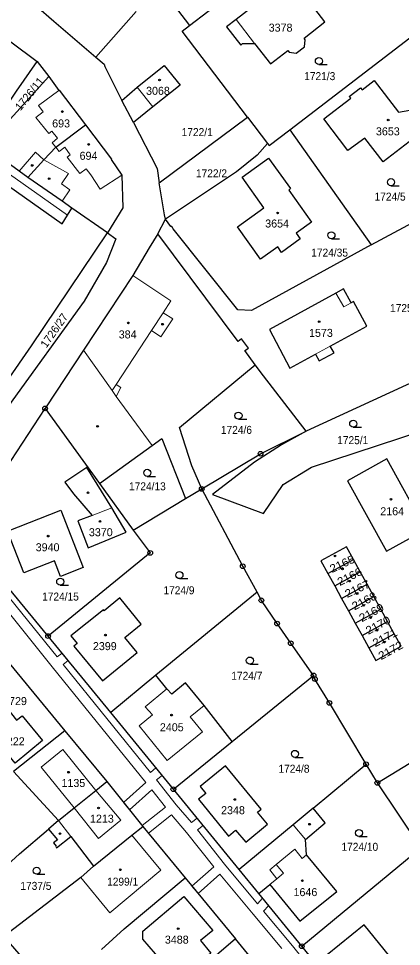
# Model space of a CAD drawing. Extents: x -679733 to -673243, y -1075091 to -1066557.
# Drawn here: x -676738.9 to -676657.5, y -1072047.5 to -1071850.5 of the extents above; entities that cross this region are included whole.
import ezdxf
from ezdxf.enums import TextEntityAlignment as Align

# ---------------------------------------------------------------- set-up
doc = ezdxf.new("R2010")
doc.units = 0
doc.header["$LTSCALE"] = 0.68
for name, color, linetype, lineweight in [('1', 7, 'Continuous', 25), ('13', 7, 'Continuous', 13), ('3', 7, 'Continuous', 25), ('4', 7, 'Continuous', 13), ('5', 7, 'Continuous', 25), ('8', 7, 'Continuous', 25)]:
    doc.layers.add(name, color=color, linetype=linetype, lineweight=lineweight)
doc.layers.add('2', color=7, linetype='Continuous')

msp = doc.modelspace()

# ---------------------------------------------------------------- linework, layer by layer
at = {"layer": '1'}
for p, q in [((-676702.61, -1071852.03), (-676672.38, -1071828.88)), ((-676681.3, -1071874.15), (-676653.63, -1071852.97)), ((-676732.5, -1071862.87), (-676745.57, -1071877.21)), ((-676714.53, -1071872.58), (-676716.95, -1071867.92)), ((-676690.25, -1071871.47), (-676686.01, -1071877.04)), ((-676681.3, -1071874.15), (-676664, -1071898.61)), ((-676720.06, -1071896.06), (-676727.62, -1071890.78)), ((-676709.31, -1071896.23), (-676707.67, -1071893.1)), ((-676648.66, -1071924.71), (-676677.79, -1071938.14)), ((-676733.29, -1071933.3), (-676721.74, -1071949.27)), ((-676721.74, -1071949.27), (-676714.59, -1071959.14)), ((-676714.59, -1071959.14), (-676703.43, -1071952.46)), ((-676673.18, -1071968.37), (-676667.75, -1071965.38)), ((-676666.3, -1071968.01), (-676667.75, -1071965.38)), ((-676663.39, -1071973.28), (-676664.84, -1071970.65)), ((-676659.05, -1071981.14), (-676660.48, -1071978.55)), ((-676693.51, -1072004.02), (-676676.22, -1071990.01)), ((-676662.66, -1072012.82), (-676641.72, -1072000.02)), ((-676706.03, -1072014.16), (-676693.51, -1072004.02)), ((-676676.28, -1072018.17), (-676665.05, -1072008.87)), ((-676730.44, -1072020.78), (-676732.59, -1072022.63))]:
    msp.add_line(p, q, dxfattribs=at)
for points in [[(-676750.3, -1071834.75), (-676731.46, -1071851.09), (-676722.53, -1071858.73), (-676713.91, -1071849.04)], [(-676707.13, -1071841.17), (-676707.73, -1071845.31), (-676702.61, -1071852.03)], [(-676753.96, -1071845.75), (-676746.28, -1071851.3), (-676735, -1071859.62), (-676732.5, -1071862.87)], [(-676690.25, -1071871.47), (-676704.15, -1071853.21), (-676702.61, -1071852.03)], [(-676744.94, -1071874.16), (-676744.72, -1071873.83), (-676741.37, -1071868.94), (-676739.34, -1071865.97), (-676735, -1071859.62)], [(-676722.53, -1071858.73), (-676720.74, -1071860.25), (-676720.6, -1071860.69), (-676717.91, -1071866.1), (-676716.95, -1071867.92)], [(-676716.95, -1071867.92), (-676713.73, -1071865.11), (-676707.98, -1071860.49), (-676704.61, -1071864.69), (-676710.39, -1071869.27), (-676714.53, -1071872.58)], [(-676732.5, -1071862.87), (-676730.38, -1071865.81), (-676730.29, -1071865.74), (-676724.68, -1071873.07)], [(-676714.53, -1071872.58), (-676709.48, -1071882.38), (-676709.01, -1071885.38), (-676690.25, -1071871.47)], [(-676736.93, -1071884.27), (-676733.57, -1071880.55), (-676731.04, -1071877.81), (-676724.68, -1071873.07)], [(-676724.68, -1071873.07), (-676719.18, -1071880.42), (-676719.26, -1071880.48), (-676716.96, -1071883.77), (-676716.78, -1071890.75), (-676720.06, -1071896.06)], [(-676686.01, -1071877.04), (-676685.66, -1071877.5), (-676681.3, -1071874.15)], [(-676736.93, -1071884.27), (-676738.84, -1071882.93), (-676744.42, -1071878.89), (-676743.98, -1071878.3), (-676745.57, -1071877.21)], [(-676686.01, -1071877.04), (-676688.22, -1071879.57), (-676692.58, -1071883.06), (-676707.67, -1071893.1)], [(-676772.84, -1071909.65), (-676771.34, -1071907.41), (-676771.64, -1071907.21), (-676770.77, -1071905.92), (-676768.37, -1071907.56), (-676761.92, -1071898.15), (-676762.62, -1071897.66), (-676750.56, -1071880.59), (-676748, -1071882.43), (-676747.43, -1071881.58), (-676729.63, -1071894.15), (-676728.52, -1071892.29), (-676727.62, -1071890.78)], [(-676727.62, -1071890.78), (-676729.69, -1071889.33), (-676736.93, -1071884.27)], [(-676707.67, -1071893.1), (-676707.92, -1071892.22), (-676709.01, -1071885.38)], [(-676664, -1071898.61), (-676649.33, -1071890.7), (-676646.18, -1071888.84)], [(-676664, -1071898.61), (-676689.39, -1071912.51), (-676692.34, -1071912.4), (-676706.04, -1071895.18), (-676706.37, -1071894.7), (-676706.57, -1071894.71), (-676707.67, -1071893.1)], [(-676745.5, -1071928.08), (-676743.55, -1071928.83), (-676741.46, -1071927.63), (-676736.16, -1071920.02), (-676720.06, -1071896.06)], [(-676720.06, -1071896.06), (-676718.29, -1071897.33), (-676720.21, -1071902.35), (-676724.99, -1071910.57), (-676741.07, -1071932.78), (-676741.26, -1071932.65)], [(-676709.31, -1071896.23), (-676711.15, -1071899.22), (-676714.63, -1071905.08), (-676725.12, -1071920.93), (-676733.07, -1071932.94), (-676733.29, -1071933.3)], [(-676688.61, -1071924.04), (-676690.82, -1071921.04), (-676690.08, -1071920.5), (-676691.52, -1071918.54), (-676692.26, -1071919.09), (-676709.31, -1071896.23)], [(-676700, -1071950.41), (-676702.08, -1071945.51), (-676704.7, -1071937.37), (-676688.61, -1071924.04)], [(-676677.79, -1071938.14), (-676686.89, -1071926.38), (-676688.61, -1071924.04)], [(-676732.66, -1071981.65), (-676741.76, -1071970.54), (-676744.76, -1071965.44), (-676745.86, -1071959.33), (-676745.3, -1071953.29), (-676742.98, -1071948.05), (-676733.29, -1071933.3)], [(-676677.79, -1071938.14), (-676683.04, -1071941.07), (-676688.79, -1071944.72), (-676697.74, -1071951.6), (-676686.87, -1071955.62), (-676682.71, -1071949.46), (-676676.66, -1071945.82), (-676648.39, -1071936.48), (-676645.42, -1071936.13)], [(-676700, -1071950.41), (-676687.5, -1071942.93), (-676677.79, -1071938.14)], [(-676721.74, -1071949.27), (-676710.52, -1071941.21), (-676708.49, -1071939.68), (-676703.43, -1071952.46), (-676700, -1071950.41)], [(-676724.42, -1071945.89), (-676729.09, -1071948.97), (-676727.27, -1071951.46), (-676723.26, -1071956.03)], [(-676723.26, -1071956.03), (-676726.35, -1071957.21), (-676724.13, -1071962.94), (-676716.06, -1071959.61), (-676719.09, -1071954.44), (-676724.42, -1071945.89)], [(-676688.24, -1071972.35), (-676691.27, -1071966.83), (-676700, -1071950.41)], [(-676714.59, -1071959.14), (-676710.95, -1071963.98), (-676732.66, -1071981.65)], [(-676667.75, -1071965.38), (-676669.23, -1071962.7), (-676674.66, -1071965.7), (-676673.18, -1071968.37)], [(-676673.18, -1071968.37), (-676671.72, -1071971.01), (-676666.3, -1071968.01)], [(-676671.72, -1071971.01), (-676670.27, -1071973.64), (-676664.84, -1071970.65), (-676666.3, -1071968.01)], [(-676755.08, -1071970.22), (-676739.31, -1071989.39), (-676729.1, -1072001.75)], [(-676676.22, -1071990.01), (-676681.07, -1071983.16), (-676683.97, -1071979), (-676687.32, -1071974.06), (-676688.24, -1071972.35), (-676709.74, -1071989.95)], [(-676670.27, -1071973.64), (-676668.81, -1071976.28), (-676663.39, -1071973.28)], [(-676668.81, -1071976.28), (-676667.36, -1071978.91), (-676661.93, -1071975.92), (-676663.39, -1071973.28)], [(-676667.36, -1071978.91), (-676665.91, -1071981.55), (-676660.48, -1071978.55), (-676661.93, -1071975.92)], [(-676664.27, -1072065.35), (-676670.36, -1072057.74), (-676678.73, -1072047.51), (-676687.88, -1072036.33), (-676692.05, -1072031.23), (-676706.03, -1072014.16), (-676719.35, -1071997.91), (-676732.66, -1071981.65)], [(-676665.91, -1071981.55), (-676664.48, -1071984.14), (-676659.05, -1071981.14)], [(-676664.48, -1071984.14), (-676663, -1071986.82), (-676657.57, -1071983.82), (-676659.05, -1071981.14)], [(-676693.51, -1072004.02), (-676699.51, -1071996.38), (-676703.41, -1071991.61), (-676706.35, -1071994.01), (-676707.4, -1071992.88), (-676709.74, -1071989.95), (-676719.35, -1071997.91)], [(-676665.05, -1072008.87), (-676672.85, -1071995.85), (-676675.93, -1071990.78), (-676676.22, -1071990.01)], [(-676729.1, -1072001.75), (-676740.04, -1072010.38), (-676730.44, -1072020.78)], [(-676729.1, -1072001.75), (-676720.2, -1072012.52), (-676712.5, -1072022.06), (-676703.54, -1072032.99), (-676692.8, -1072045.96)], [(-676653.53, -1072026.32), (-676662.66, -1072012.82), (-676665.05, -1072008.87)], [(-676730.44, -1072020.78), (-676727.12, -1072018.1), (-676722.53, -1072014.41), (-676720.2, -1072012.52)], [(-676676.28, -1072018.17), (-676680.54, -1072021.7), (-676692.05, -1072031.23)], [(-676687.88, -1072036.33), (-676685.55, -1072034.42), (-676679.17, -1072042.19), (-676671.28, -1072035.9), (-676677.73, -1072028.07), (-676677.92, -1072024.81), (-676673.75, -1072021.29), (-676676.28, -1072018.17)], [(-676723.01, -1072030.53), (-676714.82, -1072023.94), (-676712.5, -1072022.06)], [(-676750.71, -1072038.76), (-676738.73, -1072027.91), (-676732.59, -1072022.63)], [(-676732.59, -1072022.63), (-676730.68, -1072024.9), (-676731.5, -1072025.54), (-676730.92, -1072026.27), (-676731.04, -1072026.36), (-676730.85, -1072026.6), (-676727.8, -1072024.18), (-676723.01, -1072030.53)], [(-676678.73, -1072047.51), (-676653.4, -1072026.6), (-676653.53, -1072026.32)], [(-676723.01, -1072030.53), (-676725.67, -1072032.89), (-676742.1, -1072045.41), (-676735.26, -1072053.27)], [(-676721.32, -1072048.18), (-676716.46, -1072043.8), (-676703.54, -1072032.99)]]:
    msp.add_lwpolyline(points, dxfattribs=at)
for points in [[(-676691.3, -1071855.82), (-676688.8, -1071855.81), (-676685.38, -1071860.18), (-676681.7, -1071857.31), (-676681.39, -1071857.7), (-676679.94, -1071857.86), (-676678.17, -1071856.51), (-676677.97, -1071855.06), (-676678.24, -1071854.71), (-676673.85, -1071851.26), (-676677.19, -1071846.92), (-676671.6, -1071842.54), (-676674.61, -1071841.45), (-676678.45, -1071842.08), (-676680.06, -1071843.27), (-676681.44, -1071843.18), (-676686.09, -1071846.74), (-676686.71, -1071846.09), (-676692.65, -1071850.74), (-676694.72, -1071852.32), (-676691.7, -1071856.16)], [(-676655.9, -1071876.71), (-676661.41, -1071880.93), (-676665.35, -1071875.92), (-676668.92, -1071878.57), (-676674.04, -1071871.85), (-676668.31, -1071867.47), (-676668.63, -1071867.06), (-676666.24, -1071865.23), (-676665.9, -1071865.66), (-676663.31, -1071863.69), (-676658.18, -1071870.41), (-676650.6, -1071869.08), (-676649.1, -1071876.16)], [(-676681.49, -1071886.94), (-676676.65, -1071893.76), (-676679.92, -1071896.07), (-676679.04, -1071897.32), (-676683.04, -1071900.22), (-676683.85, -1071899), (-676687.53, -1071901.59), (-676692.41, -1071894.78), (-676686.76, -1071890.72), (-676691.43, -1071884.21), (-676685.78, -1071880.15), (-676681.09, -1071886.61)], [(-676675.04, -1071923.24), (-676671.87, -1071921.53), (-676672.66, -1071920.07), (-676664.87, -1071915.83), (-676667.72, -1071910.59), (-676668.22, -1071910.86), (-676669.84, -1071907.89), (-676671.48, -1071908.85), (-676685.61, -1071916.56), (-676681.24, -1071924.75), (-676675.83, -1071921.8)], [(-676660.7, -1071963.64), (-676652.34, -1071959), (-676660.63, -1071944.05), (-676668.99, -1071948.69)], [(-676730.02, -1071968.97), (-676731.31, -1071965.67), (-676737.81, -1071968.22), (-676741.29, -1071959.34), (-676729.95, -1071954.93), (-676725.19, -1071967.08)], [(-676712.87, -1071979.09), (-676717.42, -1071973.52), (-676720.77, -1071976.26), (-676720.9, -1071976.1), (-676727.83, -1071981.6), (-676726.46, -1071983.2), (-676727.16, -1071983.77), (-676721.11, -1071991.16), (-676713.72, -1071985.11), (-676716.33, -1071981.92)], [(-676741.24, -1071997.2), (-676739.34, -1071999.5), (-676738.15, -1071998.57), (-676733.88, -1072003.8), (-676739.69, -1072008.64), (-676745.91, -1072001.08)], [(-676700.34, -1072013.59), (-676699.14, -1072015.06), (-676700.65, -1072016.3), (-676694.32, -1072024.11), (-676692.81, -1072022.87), (-676690.64, -1072025.43), (-676685.98, -1072021.62), (-676688.11, -1072019.02), (-676687.33, -1072018.38), (-676694.91, -1072009.18)], [(-676697.64, -1072044.14), (-676700.25, -1072046.31), (-676698.03, -1072048.99), (-676703.14, -1072053.36), (-676705.35, -1072050.72), (-676707.16, -1072052.23), (-676712.49, -1072046), (-676712.52, -1072044.31), (-676703.81, -1072036.91)], [(-676665.49, -1072042.99), (-676673.31, -1072049.33), (-676666.97, -1072057.15), (-676659.09, -1072050.8)], [(-676679.46, -1072062.24), (-676692.8, -1072045.96), (-676726.67, -1072075.04), (-676717.9, -1072083.5), (-676713.44, -1072089.47)]]:
    msp.add_lwpolyline(points, close=True, dxfattribs=at)
at = {"layer": '13'}
for points in [[(-676708.44, -1072011.22), (-676709.73, -1072009.64), (-676710.89, -1072010.62), (-676729.48, -1071987.66), (-676728.4, -1071986.85), (-676729.7, -1071985.27), (-676730.76, -1071986.07), (-676742.17, -1071971.94), (-676744.91, -1071967.91), (-676746.57, -1071963.15), (-676747.17, -1071957.67), (-676746.3, -1071953.93), (-676748.32, -1071953.45), (-676749.04, -1071956.1), (-676752.97, -1071953.88), (-676754.54, -1071956.56)], [(-676743.18, -1071974.05), (-676731.79, -1071988.17), (-676711.9, -1072012.74), (-676716.62, -1072016.95), (-676715.34, -1072018.54), (-676710.62, -1072014.33), (-676707.71, -1072017.99), (-676712.64, -1072021.89), (-676712.5, -1072022.06), (-676711.34, -1072023.48), (-676706.42, -1072019.57), (-676703.2, -1072023.32), (-676697.41, -1072030.63), (-676702.07, -1072034.77), (-676700.76, -1072036.34), (-676696.12, -1072032.21), (-676689.04, -1072040.71), (-676682.99, -1072047.95)], [(-676656.42, -1072076.37), (-676657.69, -1072077.27), (-676658.77, -1072075.51), (-676663.55, -1072069.14), (-676668.91, -1072062), (-676671.52, -1072058.77), (-676670.36, -1072057.74), (-676671.69, -1072056.12), (-676672.81, -1072057.18), (-676680.68, -1072047.41), (-676686.84, -1072040.04), (-676685.77, -1072038.91), (-676687.07, -1072037.32), (-676688.15, -1072038.47), (-676695.16, -1072030.05), (-676700.9, -1072022.81), (-676699.7, -1072021.89), (-676700.99, -1072020.31), (-676702.2, -1072021.23), (-676705.43, -1072017.46), (-676709.6, -1072012.2), (-676708.44, -1072011.22)]]:
    msp.add_lwpolyline(points, dxfattribs=at)
at = {"layer": '3'}
for p, q in [((-676675.093, -1071860.31), (-676673.343, -1071860.31)), ((-676659.763, -1071886.02), (-676658.013, -1071886.02)), ((-676672.423, -1071897.3), (-676670.673, -1071897.3)), ((-676692.183, -1071935.6), (-676690.433, -1071935.6)), ((-676667.793, -1071937.31), (-676666.043, -1071937.31)), ((-676711.573, -1071947.74), (-676709.823, -1071947.74)), ((-676730.073, -1071970.85), (-676728.323, -1071970.85)), ((-676704.733, -1071969.45), (-676702.983, -1071969.45)), ((-676689.763, -1071987.6), (-676688.013, -1071987.6)), ((-676680.183, -1072007.42), (-676678.433, -1072007.42)), ((-676666.573, -1072024.21), (-676664.823, -1072024.21)), ((-676735.073, -1072032.22), (-676733.323, -1072032.22))]:
    msp.add_line(p, q, dxfattribs=at)
for centre in [(-676675.0929, -1071859.5598), (-676659.7629, -1071885.2698), (-676672.4229, -1071896.5498), (-676692.1829, -1071934.8498), (-676667.7929, -1071936.5598), (-676711.5729, -1071946.9898), (-676704.7329, -1071968.6998), (-676730.0729, -1071970.0998), (-676689.7629, -1071986.8498), (-676680.1829, -1072006.6698), (-676666.5729, -1072023.4598), (-676735.0729, -1072031.4698)]:
    msp.add_circle(centre, 0.75, dxfattribs=at)
at = {"layer": '4'}
for p, q in [((-676692.65, -1071850.74), (-676688.8, -1071855.81)), ((-676730.38, -1071865.81), (-676734.68, -1071869.03)), ((-676710.39, -1071869.27), (-676713.73, -1071865.11)), ((-676733.69, -1071870.35), (-676735.25, -1071871.52)), ((-676734.68, -1071869.03), (-676733.69, -1071870.35)), ((-676735.25, -1071871.52), (-676732.5, -1071874.91)), ((-676732.5, -1071874.91), (-676731.88, -1071874.41)), ((-676731.88, -1071874.41), (-676730.63, -1071875.95)), ((-676730.63, -1071875.95), (-676731.78, -1071876.89)), ((-676731.78, -1071876.89), (-676731.04, -1071877.81)), ((-676731.04, -1071877.81), (-676730.33, -1071878.76)), ((-676730.33, -1071878.76), (-676729.13, -1071877.86)), ((-676729.13, -1071877.86), (-676727.93, -1071879.46)), ((-676728.52, -1071892.29), (-676746.23, -1071879.81)), ((-676735.34, -1071878.92), (-676738.84, -1071882.93)), ((-676733.57, -1071880.55), (-676735.34, -1071878.92)), ((-676727.93, -1071879.46), (-676728.57, -1071879.94)), ((-676728.57, -1071879.94), (-676725.93, -1071883.46)), ((-676733.57, -1071880.55), (-676728.31, -1071883.44)), ((-676728.31, -1071883.44), (-676729.84, -1071885.63)), ((-676725.93, -1071883.46), (-676724.53, -1071882.41)), ((-676724.53, -1071882.41), (-676723.57, -1071883.7)), ((-676723.57, -1071883.7), (-676721.56, -1071886.79)), ((-676721.56, -1071886.79), (-676716.96, -1071883.77)), ((-676729.84, -1071885.63), (-676728, -1071886.91)), ((-676728, -1071886.91), (-676729.69, -1071889.33)), ((-676714.63, -1071905.08), (-676706.53, -1071910.49)), ((-676671.48, -1071908.85), (-676669.81, -1071911.73)), ((-676706.53, -1071910.49), (-676708.18, -1071912.99)), ((-676669.81, -1071911.73), (-676668.22, -1071910.86)), ((-676710.69, -1071916.8), (-676708.18, -1071912.99)), ((-676708.18, -1071912.99), (-676706.17, -1071914.32)), ((-676706.17, -1071914.32), (-676708.68, -1071918.12)), ((-676710.69, -1071916.8), (-676718.22, -1071928.21)), ((-676708.68, -1071918.12), (-676710.69, -1071916.8)), ((-676719.07, -1071929.5), (-676725.12, -1071920.93)), ((-676675.83, -1071921.8), (-676672.66, -1071920.07)), ((-676719.07, -1071929.5), (-676718.22, -1071928.21)), ((-676718.16, -1071930.75), (-676719.07, -1071929.5)), ((-676718.22, -1071928.21), (-676717.17, -1071928.89)), ((-676717.17, -1071928.89), (-676718.16, -1071930.75)), ((-676710.52, -1071941.21), (-676718.16, -1071930.75)), ((-676719.09, -1071954.44), (-676723.26, -1071956.03)), ((-676707.4, -1071992.88), (-676712.05, -1071996.67)), ((-676702.46, -1071998.78), (-676699.51, -1071996.38)), ((-676710.45, -1071998.4), (-676713.31, -1072000.74)), ((-676712.05, -1071996.67), (-676710.45, -1071998.4)), ((-676699.84, -1072002), (-676702.46, -1071998.78)), ((-676713.31, -1072000.74), (-676707.31, -1072008.1)), ((-676707.31, -1072008.1), (-676699.84, -1072002)), ((-676729.53, -1072005.76), (-676734.1, -1072009.48)), ((-676722.53, -1072014.41), (-676729.53, -1072005.76)), ((-676734.1, -1072009.48), (-676727.12, -1072018.1)), ((-676722.53, -1072014.41), (-676717.18, -1072020.72)), ((-676721.95, -1072024.64), (-676727.12, -1072018.1)), ((-676730.44, -1072020.78), (-676727.8, -1072024.18)), ((-676717.18, -1072020.72), (-676721.95, -1072024.64)), ((-676680.54, -1072021.7), (-676677.92, -1072024.81)), ((-676708.67, -1072031.35), (-676714.82, -1072023.94)), ((-676684.15, -1072030.17), (-676680.21, -1072026.91)), ((-676680.21, -1072026.91), (-676678.63, -1072028.84)), ((-676678.63, -1072028.84), (-676677.73, -1072028.07)), ((-676719.55, -1072040.39), (-676708.67, -1072031.35)), ((-676685.54, -1072031.31), (-676684.15, -1072030.17)), ((-676684.01, -1072033.16), (-676685.54, -1072031.31)), ((-676682.62, -1072032.02), (-676684.15, -1072030.17)), ((-676684.01, -1072033.16), (-676682.62, -1072032.02)), ((-676725.67, -1072032.89), (-676719.55, -1072040.39)), ((-676685.55, -1072034.42), (-676684.01, -1072033.16))]:
    msp.add_line(p, q, dxfattribs=at)
at = {"layer": '5'}
for centre in [(-676708.9668, -1071863.5792), (-676729.6268, -1071870.2792), (-676660.3568, -1071872.0892), (-676724.0168, -1071877.2592), (-676736.0268, -1071881.7292), (-676732.4268, -1071884.5292), (-676683.8568, -1071891.8092), (-676715.5868, -1071915.1492), (-676708.3268, -1071915.4392), (-676675.0268, -1071914.9092), (-676722.1468, -1071937.1192), (-676724.1568, -1071951.2192), (-676659.7668, -1071952.5892), (-676721.6268, -1071957.3092), (-676732.6368, -1071960.4292), (-676671.6568, -1071964.6292), (-676670.0668, -1071967.3792), (-676668.5268, -1071969.9892), (-676666.9668, -1071972.6192), (-676665.5568, -1071975.1092), (-676664.0968, -1071977.7392), (-676662.7668, -1071980.4092), (-676720.4668, -1071981.4392), (-676661.1868, -1071982.9292), (-676706.4168, -1071998.4392), (-676728.3068, -1072010.5592), (-676692.9668, -1072016.3492), (-676721.9368, -1072018.1392), (-676677.0668, -1072021.5892), (-676730.1168, -1072023.5992), (-676717.3068, -1072031.2792), (-676678.5968, -1072033.5992), (-676704.9968, -1072043.7692)]:
    msp.add_circle(centre, 0.175, dxfattribs=at)
at = {"layer": '8'}
for centre, radius in [((-676733.29, -1071933.2999), 0.5), ((-676733.29, -1071933.2999), 0.0303), ((-676687.5, -1071942.9299), 0.5), ((-676687.5, -1071942.9299), 0.0303), ((-676700, -1071950.4099), 0.5), ((-676700, -1071950.4099), 0.0303), ((-676710.95, -1071963.9799), 0.5), ((-676710.95, -1071963.9799), 0.0303), ((-676691.27, -1071966.8299), 0.5), ((-676691.27, -1071966.8299), 0.0303), ((-676687.32, -1071974.0599), 0.5), ((-676687.32, -1071974.0599), 0.0303), ((-676683.97, -1071978.9999), 0.5), ((-676683.97, -1071978.9999), 0.0303), ((-676732.66, -1071981.6499), 0.5), ((-676732.66, -1071981.6499), 0.0303), ((-676681.07, -1071983.1599), 0.5), ((-676681.07, -1071983.1599), 0.0303), ((-676676.22, -1071990.0099), 0.5), ((-676675.93, -1071990.7799), 0.5), ((-676676.22, -1071990.0099), 0.0303), ((-676675.93, -1071990.7799), 0.0303), ((-676672.85, -1071995.8499), 0.5), ((-676672.85, -1071995.8499), 0.0303), ((-676665.05, -1072008.8699), 0.5), ((-676665.05, -1072008.8699), 0.0303), ((-676662.66, -1072012.8199), 0.5), ((-676706.03, -1072014.1599), 0.5), ((-676706.03, -1072014.1599), 0.0303), ((-676662.66, -1072012.8199), 0.0303), ((-676678.73, -1072047.5099), 0.5), ((-676678.73, -1072047.5099), 0.0303)]:
    msp.add_circle(centre, radius, dxfattribs=at)

# ---------------------------------------------------------------- texts
at = {"layer": '2'}
for s, p in [('3378', (-676685.76, -1071853.31)), ('3068', (-676711.83, -1071866.729)), ('693', (-676731.79, -1071873.65)), ('3653', (-676662.96, -1071875.33)), ('694', (-676725.96, -1071880.519)), ('3654', (-676686.5, -1071894.9)), ('384', (-676717.64, -1071918.45)), ('1573', (-676677.18, -1071918.12)), ('2164', (-676662.04, -1071955.999)), ('3370', (-676723.98, -1071960.45)), ('3940', (-676735.29, -1071963.64)), ('2399', (-676723.13, -1071984.63)), ('2405', (-676708.89, -1072001.86)), ('1135', (-676729.81, -1072013.69)), ('2348', (-676695.88, -1072019.47)), ('1213', (-676723.75, -1072021.269)), ('1646', (-676680.48, -1072036.86)), ('3488', (-676707.83, -1072046.95))]:
    msp.add_text(s, height=1.7, dxfattribs=at).set_placement(p)
at = {"layer": '2', "width": 0.95}
for s, p in [('1721/3', (-676678.21, -1071863.61)), ('1722/1', (-676704.26, -1071875.489)), ('1724/5', (-676663.25, -1071889.19)), ('1724/35', (-676676.71, -1071901.08)), ('1725/2', (-676659.96, -1071912.86)), ('1724/6', (-676695.92, -1071938.72)), ('1725/1', (-676671.19, -1071940.9)), ('1724/13', (-676715.45, -1071950.7)), ('1724/15', (-676733.93, -1071974.11)), ('1724/9', (-676708.14, -1071972.779)), ('1724/7', (-676693.71, -1071990.93)), ('1724/8', (-676683.69, -1072010.66)), ('1724/10', (-676670.29, -1072027.239)), ('1737/5', (-676738.55, -1072035.54)), ('1299/1', (-676720.11, -1072034.64))]:
    msp.add_text(s, height=1.7, dxfattribs=at).set_placement(p)
at = {"layer": '2'}
msp.add_text('1726/11', height=1.7, rotation=51, dxfattribs=at).set_placement((-676738.539, -1071870.234))
at = {"layer": '2', "width": 0.95}
msp.add_text('1722/2', height=1.7, dxfattribs=at).set_placement((-676697.919, -1071884.249), align=Align.CENTER)
at = {"layer": '2'}
msp.add_text('1726/27', height=1.7, rotation=55, dxfattribs=at).set_placement((-676730.6657, -1071917.2515), align=Align.CENTER)
at = {"layer": '2', "width": 1.1}
for s, rotation, p in [('2165', 25, (-676672.29, -1071968.26)), ('2166', 27, (-676670.644, -1071971.047)), ('2167', 25, (-676669.07, -1071973.57)), ('2168', 27, (-676667.534, -1071976.217)), ('2169', 28, (-676665.97, -1071978.72)), ('2170', 28, (-676664.58, -1071981.39)), ('2171', 28, (-676663.11, -1071984.04)), ('2172', 29, (-676661.867, -1071986.783))]:
    msp.add_text(s, height=1.7, rotation=rotation, dxfattribs=at).set_placement(p)
at = {"layer": '2'}
for s, p in [('2729', (-676739.69, -1071996.3)), ('4222', (-676740.16, -1072004.84))]:
    msp.add_text(s, height=1.7, dxfattribs=at).set_placement(p, align=Align.CENTER)

doc.saveas('drawing.dxf')
